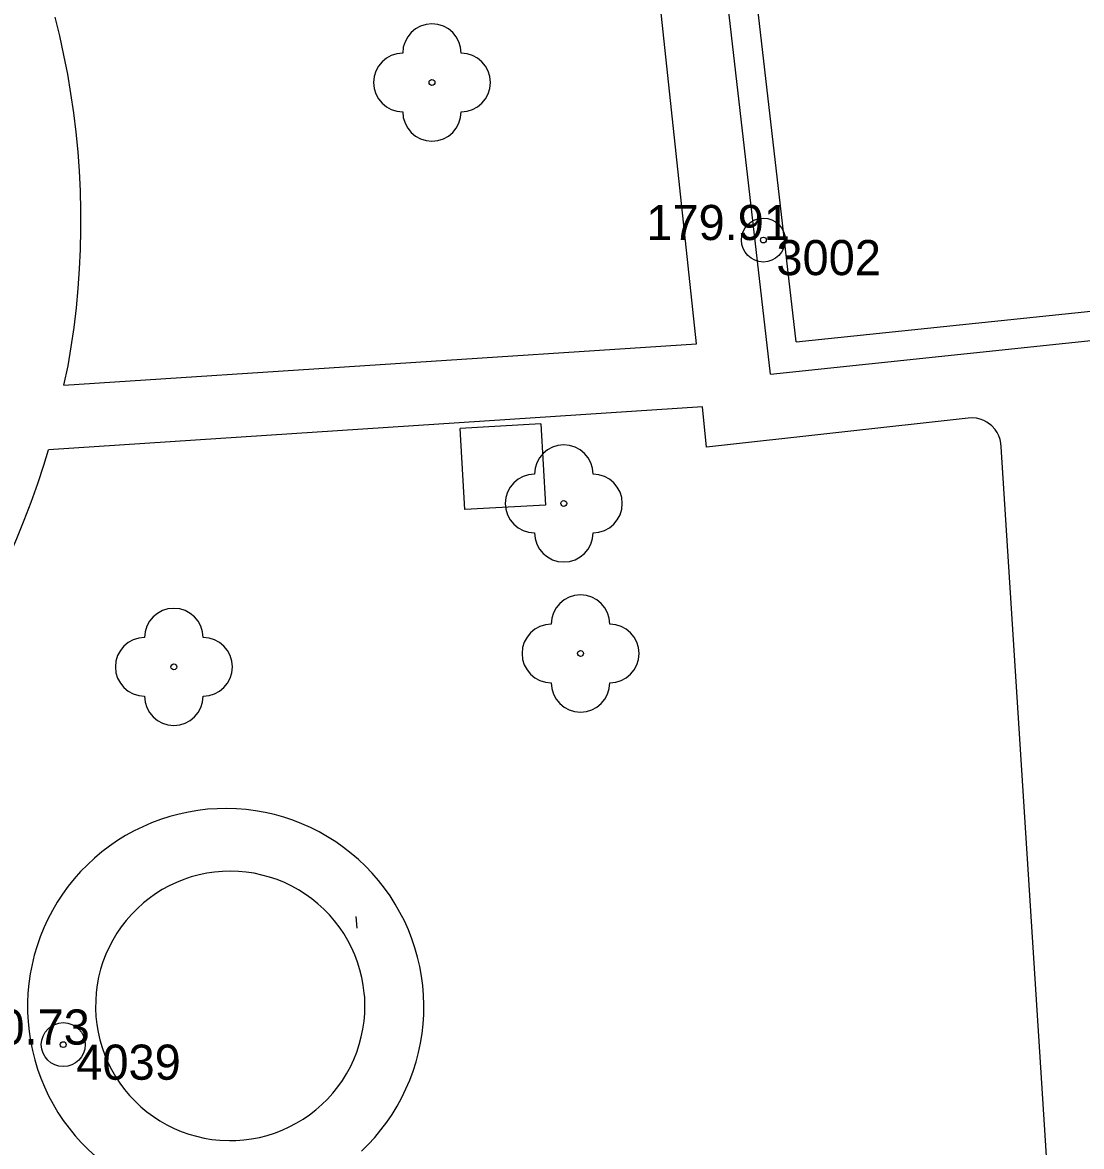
# Model space of a CAD drawing. Extents: x -539515 to -538098, y -1182060 to -1180157.
# Drawn here: x -539344.99 to -539326.9, y -1181187.01 to -1181167.81 of the extents above; entities that cross this region are included whole.
import ezdxf

# ---------------------------------------------------------------- set-up
doc = ezdxf.new("R2010")
doc.units = 0
for name, color, linetype in [('Vrstva 1', 7, 'Continuous'), ('Vrstva 13', 7, 'Continuous'), ('Vrstva 21', 7, 'Continuous'), ('Vrstva 22', 7, 'Continuous'), ('Vrstva 23', 7, 'Continuous'), ('Vrstva 88', 7, 'Continuous')]:
    doc.layers.add(name, color=color, linetype=linetype)

msp = doc.modelspace()

# ---------------------------------------------------------------- linework, layer by layer
at = {"layer": 'Vrstva 1'}
for p, q in [((-539332.21, -1181173.82), (-539334.12, -1181157.16)), ((-539331.77, -1181173.271), (-539333.566, -1181157.605)), ((-539331.77, -1181173.271), (-539300.782, -1181170.015)), ((-539336.13, -1181174.67), (-539337.51, -1181174.75)), ((-539337.43, -1181176.13), (-539337.51, -1181174.75)), ((-539336.13, -1181174.67), (-539336.05, -1181176.06)), ((-539336.05, -1181176.06), (-539337.43, -1181176.13)), ((-539342.231, -1181182.45), (-539342.357, -1181182.5)), ((-539342.102, -1181182.407), (-539342.231, -1181182.45)), ((-539341.971, -1181182.371), (-539342.102, -1181182.407)), ((-539341.838, -1181182.344), (-539341.971, -1181182.371)), ((-539341.704, -1181182.324), (-539341.838, -1181182.344)), ((-539341.569, -1181182.313), (-539341.704, -1181182.324)), ((-539341.433, -1181182.309), (-539341.569, -1181182.313)), ((-539341.298, -1181182.313), (-539341.433, -1181182.309)), ((-539341.163, -1181182.325), (-539341.298, -1181182.313)), ((-539341.028, -1181182.345), (-539341.163, -1181182.325)), ((-539340.896, -1181182.374), (-539341.028, -1181182.345)), ((-539340.765, -1181182.409), (-539340.896, -1181182.374)), ((-539340.636, -1181182.453), (-539340.765, -1181182.409)), ((-539340.511, -1181182.504), (-539340.636, -1181182.453)), ((-539342.598, -1181182.623), (-539342.713, -1181182.695)), ((-539342.479, -1181182.558), (-539342.598, -1181182.623)), ((-539342.357, -1181182.5), (-539342.479, -1181182.558)), ((-539340.388, -1181182.562), (-539340.511, -1181182.504)), ((-539340.269, -1181182.627), (-539340.388, -1181182.562)), ((-539340.155, -1181182.7), (-539340.269, -1181182.627)), ((-539342.92, -1181182.85), (-539343.03, -1181182.949)), ((-539342.824, -1181182.773), (-539342.92, -1181182.85)), ((-539342.713, -1181182.695), (-539342.824, -1181182.773)), ((-539340.044, -1181182.779), (-539340.155, -1181182.7)), ((-539339.939, -1181182.864), (-539340.044, -1181182.779)), ((-539343.126, -1181183.046), (-539343.215, -1181183.148)), ((-539343.03, -1181182.949), (-539343.126, -1181183.046)), ((-539339.839, -1181182.955), (-539339.939, -1181182.864)), ((-539339.744, -1181183.053), (-539339.839, -1181182.955)), ((-539343.215, -1181183.148), (-539343.298, -1181183.256)), ((-539339.655, -1181183.155), (-539339.744, -1181183.053)), ((-539339.56, -1181183.28), (-539339.655, -1181183.155)), ((-539343.374, -1181183.368), (-539343.444, -1181183.484)), ((-539343.298, -1181183.256), (-539343.374, -1181183.368)), ((-539339.496, -1181183.375), (-539339.56, -1181183.28)), ((-539339.427, -1181183.491), (-539339.496, -1181183.375)), ((-539343.507, -1181183.604), (-539343.563, -1181183.728)), ((-539343.444, -1181183.484), (-539343.507, -1181183.604)), ((-539339.365, -1181183.612), (-539339.427, -1181183.491)), ((-539339.309, -1181183.736), (-539339.365, -1181183.612)), ((-539343.563, -1181183.728), (-539343.611, -1181183.855)), ((-539339.262, -1181183.863), (-539339.309, -1181183.736)), ((-539343.652, -1181183.984), (-539343.685, -1181184.116)), ((-539343.611, -1181183.855), (-539343.652, -1181183.984)), ((-539339.221, -1181183.992), (-539339.262, -1181183.863)), ((-539339.189, -1181184.124), (-539339.221, -1181183.992)), ((-539343.685, -1181184.116), (-539343.71, -1181184.249)), ((-539339.164, -1181184.257), (-539339.189, -1181184.124)), ((-539343.727, -1181184.383), (-539343.736, -1181184.519)), ((-539343.71, -1181184.249), (-539343.727, -1181184.383)), ((-539339.147, -1181184.392), (-539339.164, -1181184.257)), ((-539343.736, -1181184.519), (-539343.738, -1181184.654)), ((-539343.738, -1181184.654), (-539343.731, -1181184.79)), ((-539343.731, -1181184.79), (-539343.717, -1181184.925)), ((-539343.717, -1181184.925), (-539343.694, -1181185.058)), ((-539343.694, -1181185.058), (-539343.664, -1181185.191)), ((-539343.664, -1181185.191), (-539343.626, -1181185.321)), ((-539343.626, -1181185.321), (-539343.58, -1181185.449)), ((-539339.277, -1181185.399), (-539339.234, -1181185.271)), ((-539343.58, -1181185.449), (-539343.527, -1181185.573)), ((-539339.385, -1181185.648), (-539339.327, -1181185.525)), ((-539339.327, -1181185.525), (-539339.277, -1181185.399)), ((-539343.527, -1181185.573), (-539343.466, -1181185.695)), ((-539343.466, -1181185.695), (-539343.399, -1181185.812)), ((-539339.45, -1181185.767), (-539339.385, -1181185.648)), ((-539343.399, -1181185.812), (-539343.324, -1181185.926)), ((-539343.324, -1181185.926), (-539343.244, -1181186.035)), ((-539339.6, -1181185.993), (-539339.521, -1181185.882)), ((-539339.521, -1181185.882), (-539339.45, -1181185.767)), ((-539343.244, -1181186.035), (-539343.156, -1181186.139)), ((-539339.775, -1181186.2), (-539339.684, -1181186.099)), ((-539339.684, -1181186.099), (-539339.6, -1181185.993)), ((-539343.156, -1181186.139), (-539343.063, -1181186.237)), ((-539343.063, -1181186.237), (-539342.964, -1181186.33)), ((-539339.974, -1181186.384), (-539339.872, -1181186.295)), ((-539339.872, -1181186.295), (-539339.775, -1181186.2)), ((-539342.964, -1181186.33), (-539342.86, -1181186.417)), ((-539342.86, -1181186.417), (-539342.751, -1181186.498)), ((-539342.751, -1181186.498), (-539342.638, -1181186.572)), ((-539340.193, -1181186.544), (-539340.081, -1181186.468)), ((-539340.081, -1181186.468), (-539339.974, -1181186.384)), ((-539342.638, -1181186.572), (-539342.52, -1181186.64)), ((-539342.52, -1181186.64), (-539342.398, -1181186.7)), ((-539342.398, -1181186.7), (-539342.274, -1181186.753)), ((-539340.553, -1181186.733), (-539340.429, -1181186.677)), ((-539340.429, -1181186.677), (-539340.309, -1181186.614)), ((-539340.309, -1181186.614), (-539340.193, -1181186.544)), ((-539342.274, -1181186.753), (-539342.146, -1181186.798)), ((-539342.146, -1181186.798), (-539342.016, -1181186.836)), ((-539342.016, -1181186.836), (-539341.883, -1181186.866)), ((-539341.883, -1181186.866), (-539341.75, -1181186.889)), ((-539341.75, -1181186.889), (-539341.615, -1181186.903)), ((-539341.208, -1181186.899), (-539341.074, -1181186.881)), ((-539341.074, -1181186.881), (-539340.94, -1181186.856)), ((-539340.94, -1181186.856), (-539340.809, -1181186.822)), ((-539340.809, -1181186.822), (-539340.68, -1181186.782)), ((-539340.68, -1181186.782), (-539340.553, -1181186.733)), ((-539341.615, -1181186.903), (-539341.45, -1181186.91)), ((-539341.45, -1181186.91), (-539341.343, -1181186.908)), ((-539341.343, -1181186.908), (-539341.208, -1181186.899))]:
    msp.add_line(p, q, dxfattribs=at)
for points in [[(-539332.21, -1181173.82), (-539303.652, -1181170.82)], [(-539339.141, -1181184.466), (-539339.147, -1181184.392)], [(-539339.137, -1181184.602), (-539339.141, -1181184.466)], [(-539339.152, -1181184.872), (-539339.141, -1181184.737)], [(-539339.141, -1181184.737), (-539339.137, -1181184.602)], [(-539339.172, -1181185.007), (-539339.152, -1181184.872)], [(-539339.234, -1181185.271), (-539339.199, -1181185.14)], [(-539339.199, -1181185.14), (-539339.172, -1181185.007)]]:
    msp.add_lwpolyline(points, dxfattribs=at)
at = {"layer": 'Vrstva 13'}
for p, q in [((-539333.47, -1181173.3), (-539335.63, -1181153.14)), ((-539344.28, -1181174.01), (-539333.47, -1181173.3)), ((-539333.37, -1181174.38), (-539344.54, -1181175.11)), ((-539333.3, -1181175.07), (-539333.37, -1181174.38)), ((-539328.83, -1181174.57), (-539333.3, -1181175.07)), ((-539327.43, -1181188.19), (-539328.27, -1181175.06))]:
    msp.add_line(p, q, dxfattribs=at)
for points in [[(-539344.28, -1181174.01), (-539344.207, -1181173.681), (-539344.152, -1181173.352), (-539344.104, -1181173.022), (-539344.065, -1181172.69), (-539344.033, -1181172.357), (-539344.01, -1181172.024), (-539343.994, -1181171.691), (-539343.987, -1181171.357), (-539343.987, -1181171.023), (-539343.996, -1181170.689), (-539344.012, -1181170.356), (-539344.037, -1181170.023), (-539344.069, -1181169.69), (-539344.109, -1181169.359), (-539344.158, -1181169.028), (-539344.214, -1181168.699), (-539344.278, -1181168.371), (-539344.35, -1181168.045), (-539344.43, -1181167.721)], [(-539328.27, -1181175.06), (-539328.275, -1181174.997), (-539328.288, -1181174.935), (-539328.308, -1181174.875), (-539328.336, -1181174.818), (-539328.371, -1181174.766), (-539328.43, -1181174.7), (-539328.511, -1181174.639), (-539328.567, -1181174.61), (-539328.626, -1181174.588), (-539328.688, -1181174.573), (-539328.751, -1181174.567), (-539328.83, -1181174.57)], [(-539344.837, -1181176.004), (-539344.725, -1181175.689), (-539344.622, -1181175.372), (-539344.54, -1181175.11)], [(-539345.503, -1181177.534), (-539345.355, -1181177.235), (-539345.215, -1181176.932), (-539345.081, -1181176.626), (-539344.955, -1181176.316), (-539344.837, -1181176.004)], [(-539341.333, -1181181.243), (-539341.497, -1181181.238), (-539341.662, -1181181.241), (-539341.826, -1181181.252), (-539341.989, -1181181.271), (-539342.152, -1181181.298), (-539342.312, -1181181.333), (-539342.471, -1181181.376), (-539342.628, -1181181.426), (-539342.782, -1181181.484), (-539342.933, -1181181.549), (-539343.081, -1181181.621), (-539343.225, -1181181.701), (-539343.365, -1181181.787), (-539343.501, -1181181.881), (-539343.631, -1181181.98), (-539343.757, -1181182.086), (-539343.878, -1181182.198), (-539343.993, -1181182.316), (-539344.102, -1181182.439), (-539344.205, -1181182.567), (-539344.302, -1181182.7), (-539344.392, -1181182.838), (-539344.476, -1181182.98), (-539344.552, -1181183.126), (-539344.621, -1181183.275), (-539344.683, -1181183.428), (-539344.737, -1181183.583), (-539344.784, -1181183.741), (-539344.823, -1181183.901), (-539344.855, -1181184.062), (-539344.878, -1181184.225), (-539344.893, -1181184.389), (-539344.901, -1181184.553), (-539344.9, -1181184.718)], [(-539339.197, -1181187.091), (-539339.08, -1181186.976), (-539338.969, -1181186.855), (-539338.863, -1181186.728), (-539338.764, -1181186.597), (-539338.672, -1181186.461), (-539338.586, -1181186.32), (-539338.507, -1181186.176), (-539338.435, -1181186.028), (-539338.37, -1181185.877), (-539338.313, -1181185.722), (-539338.264, -1181185.565), (-539338.222, -1181185.406), (-539338.187, -1181185.245), (-539338.161, -1181185.083), (-539338.143, -1181184.919), (-539338.132, -1181184.755), (-539338.13, -1181184.591), (-539338.136, -1181184.426), (-539338.149, -1181184.262), (-539338.171, -1181184.099), (-539338.2, -1181183.937), (-539338.238, -1181183.777), (-539338.283, -1181183.618), (-539338.335, -1181183.462), (-539338.395, -1181183.309), (-539338.463, -1181183.159), (-539338.538, -1181183.013), (-539338.619, -1181182.87), (-539338.708, -1181182.731), (-539338.803, -1181182.597), (-539338.905, -1181182.468), (-539339.013, -1181182.343), (-539339.127, -1181182.224), (-539339.246, -1181182.111), (-539339.371, -1181182.004), (-539339.501, -1181181.903), (-539339.635, -1181181.808), (-539339.774, -1181181.72), (-539339.917, -1181181.639), (-539340.064, -1181181.565), (-539340.215, -1181181.498), (-539340.368, -1181181.438), (-539340.524, -1181181.386), (-539340.683, -1181181.342), (-539340.843, -1181181.305), (-539341.005, -1181181.277), (-539341.168, -1181181.256), (-539341.333, -1181181.243)], [(-539344.9, -1181184.718), (-539344.892, -1181184.882), (-539344.875, -1181185.046), (-539344.85, -1181185.209), (-539344.818, -1181185.37), (-539344.778, -1181185.53), (-539344.73, -1181185.687)], [(-539344.73, -1181185.687), (-539344.675, -1181185.842), (-539344.612, -1181185.994), (-539344.541, -1181186.143), (-539344.464, -1181186.288), (-539344.38, -1181186.429), (-539344.289, -1181186.566), (-539344.191, -1181186.699), (-539344.087, -1181186.826), (-539343.977, -1181186.949), (-539343.861, -1181187.066), (-539343.739, -1181187.177), (-539343.613, -1181187.282), (-539343.481, -1181187.38), (-539343.345, -1181187.473), (-539343.204, -1181187.558), (-539343.06, -1181187.637), (-539342.911, -1181187.708), (-539342.76, -1181187.772), (-539342.605, -1181187.829), (-539342.448, -1181187.878), (-539342.289, -1181187.92), (-539342.128, -1181187.953), (-539342.03, -1181187.97)]]:
    msp.add_lwpolyline(points, dxfattribs=at)
at = {"layer": 'Vrstva 21'}
for centre, radius in [((-539332.33, -1181171.53), 0.375), ((-539332.33, -1181171.53), 0.05), ((-539344.29, -1181185.27), 0.375), ((-539344.29, -1181185.27), 0.05)]:
    msp.add_circle(centre, radius, dxfattribs=at)
at = {"layer": 'Vrstva 22'}
for centre in [(-539337.991, -1181168.839), (-539335.74, -1181176.028), (-539335.453, -1181178.59), (-539342.4, -1181178.82)]:
    msp.add_circle(centre, 0.05, dxfattribs=at)
for centre, start, end in [((-539337.991, -1181168.339), 0, 180), ((-539338.491, -1181168.839), 90, 270), ((-539337.491, -1181168.839), 270, 90), ((-539337.991, -1181169.339), 180, 0), ((-539335.74, -1181175.528), 0, 180), ((-539336.24, -1181176.028), 90, 270), ((-539335.24, -1181176.028), 270, 90), ((-539335.74, -1181176.528), 180, 0), ((-539335.453, -1181178.09), 0, 180), ((-539342.4, -1181178.32), 0, 180), ((-539335.953, -1181178.59), 90, 270), ((-539334.953, -1181178.59), 270, 90), ((-539342.9, -1181178.82), 90, 270), ((-539341.9, -1181178.82), 270, 90), ((-539335.453, -1181179.09), 180, 0), ((-539342.4, -1181179.32), 180, 0)]:
    msp.add_arc(centre, 0.5, start, end, dxfattribs=at)
at = {"layer": 'Vrstva 88'}
msp.add_line((-539339.269, -1181183.281), (-539339.289, -1181183.082), dxfattribs=at)

# ---------------------------------------------------------------- texts
at = {"layer": 'Vrstva 22'}
for s, p in [('179.91 ', (-539334.33, -1181171.53)), ('180.73 ', (-539346.29, -1181185.27))]:
    msp.add_text(s, height=0.6, dxfattribs=at).set_placement(p)
at = {"layer": 'Vrstva 23'}
for s, p in [(' 3002', (-539332.33, -1181172.13)), (' 4039', (-539344.29, -1181185.87))]:
    msp.add_text(s, height=0.6, dxfattribs=at).set_placement(p)

doc.saveas('drawing.dxf')
